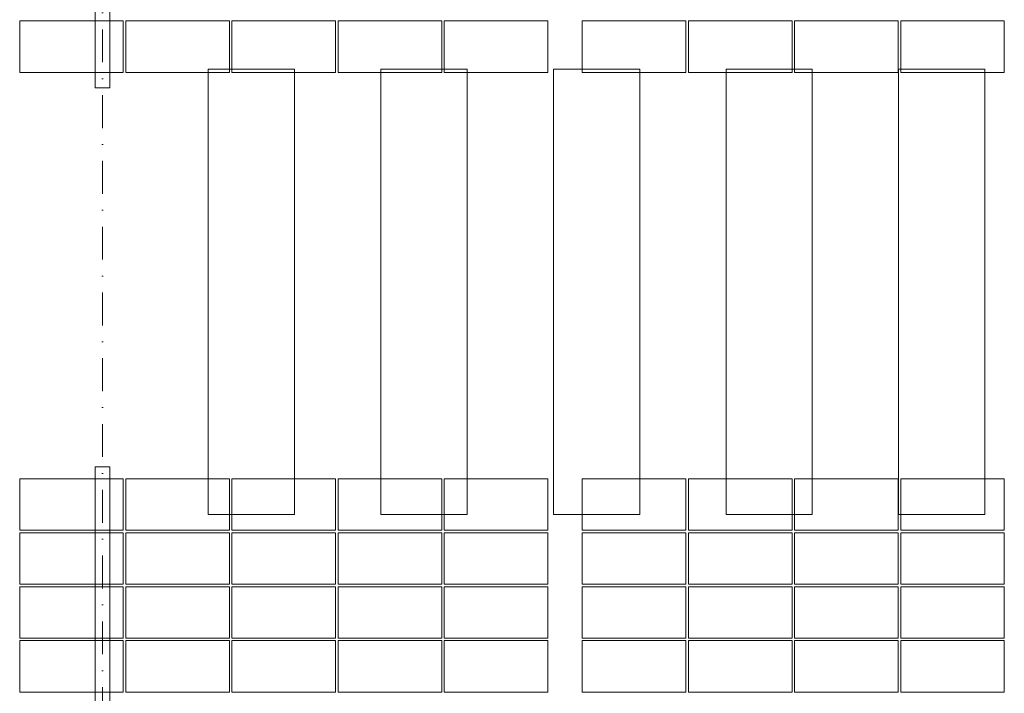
# Model space of a CAD drawing. Header units: millimetres. Extents: x -15830 to 4680139, y -28864 to 2281735.
# Tile 455 of 577: x 315519 to 326929, y 246963 to 254768. Entities that reach past the tile are written whole.
import ezdxf

# ---------------------------------------------------------------- set-up
doc = ezdxf.new("R2010")
doc.units = ezdxf.units.MM
doc.linetypes.add('CENTERX2', pattern=[101.6, 63.5, -12.7, 12.7, -12.7])
doc.linetypes.add('DASHDOT', pattern=[25.4, 12.7, -6.35, 0, -6.35])
for name, color, linetype, lineweight in [('A99_FVE', 30, 'Continuous', 5), ('A99_S_kce-demolice', 30, 'Continuous', 20), ('A99_S_osy', 1, 'CENTERX2', 5)]:
    doc.layers.add(name, color=color, linetype=linetype, lineweight=lineweight)

msp = doc.modelspace()

# ---------------------------------------------------------------- linework, layer by layer
at = {"layer": 'A99_FVE', "linetype": 'Continuous', "lineweight": 15, "ltscale": 2}
for points in [[(316393.95, 257993.252), (316563.95, 257993.252), (316563.95, 253978.252), (316393.95, 253978.252)], [(316393.95, 249588.252), (316563.95, 249588.252), (316563.95, 243823.252), (316393.95, 243823.252)]]:
    msp.add_lwpolyline(points, close=True, dxfattribs=at)
at = {"layer": 'A99_FVE', "lineweight": 5, "ltscale": 2}
for points in [[(316718.95, 254158.252), (316718.95, 254753.252), (315518.95, 254753.252), (315518.95, 254158.252)], [(317948.95, 254158.252), (317948.95, 254753.252), (316748.95, 254753.252), (316748.95, 254158.252)], [(319178.95, 254158.252), (319178.95, 254753.252), (317978.95, 254753.252), (317978.95, 254158.252)], [(320408.95, 254158.252), (320408.95, 254753.252), (319208.95, 254753.252), (319208.95, 254158.252)], [(321638.95, 254158.252), (321638.95, 254753.252), (320438.95, 254753.252), (320438.95, 254158.252)], [(323238.95, 254158.252), (323238.95, 254753.252), (322038.95, 254753.252), (322038.95, 254158.252)], [(324468.95, 254158.252), (324468.95, 254753.252), (323268.95, 254753.252), (323268.95, 254158.252)], [(325698.95, 254158.252), (325698.95, 254753.252), (324498.95, 254753.252), (324498.95, 254158.252)], [(326928.95, 254158.252), (326928.95, 254753.252), (325728.95, 254753.252), (325728.95, 254158.252)], [(316718.95, 249448.252), (316718.95, 248853.252), (315518.95, 248853.252), (315518.95, 249448.252)], [(317948.95, 249448.252), (317948.95, 248853.252), (316748.95, 248853.252), (316748.95, 249448.252)], [(319178.95, 249448.252), (319178.95, 248853.252), (317978.95, 248853.252), (317978.95, 249448.252)], [(320408.95, 249448.252), (320408.95, 248853.252), (319208.95, 248853.252), (319208.95, 249448.252)], [(321638.95, 249448.252), (321638.95, 248853.252), (320438.95, 248853.252), (320438.95, 249448.252)], [(323238.95, 249448.252), (323238.95, 248853.252), (322038.95, 248853.252), (322038.95, 249448.252)], [(324468.95, 249448.252), (324468.95, 248853.252), (323268.95, 248853.252), (323268.95, 249448.252)], [(325698.95, 249448.252), (325698.95, 248853.252), (324498.95, 248853.252), (324498.95, 249448.252)], [(326928.95, 249448.252), (326928.95, 248853.252), (325728.95, 248853.252), (325728.95, 249448.252)], [(316718.95, 248228.252), (316718.95, 248823.252), (315518.95, 248823.252), (315518.95, 248228.252)], [(317948.95, 248228.252), (317948.95, 248823.252), (316748.95, 248823.252), (316748.95, 248228.252)], [(319178.95, 248228.252), (319178.95, 248823.252), (317978.95, 248823.252), (317978.95, 248228.252)], [(320408.95, 248228.252), (320408.95, 248823.252), (319208.95, 248823.252), (319208.95, 248228.252)], [(321638.95, 248228.252), (321638.95, 248823.252), (320438.95, 248823.252), (320438.95, 248228.252)], [(323238.95, 248228.252), (323238.95, 248823.252), (322038.95, 248823.252), (322038.95, 248228.252)], [(324468.95, 248228.252), (324468.95, 248823.252), (323268.95, 248823.252), (323268.95, 248228.252)], [(325698.95, 248228.252), (325698.95, 248823.252), (324498.95, 248823.252), (324498.95, 248228.252)], [(326928.95, 248228.252), (326928.95, 248823.252), (325728.95, 248823.252), (325728.95, 248228.252)], [(316718.95, 247603.252), (316718.95, 248198.252), (315518.95, 248198.252), (315518.95, 247603.252)], [(317948.95, 247603.252), (317948.95, 248198.252), (316748.95, 248198.252), (316748.95, 247603.252)], [(319178.95, 247603.252), (319178.95, 248198.252), (317978.95, 248198.252), (317978.95, 247603.252)], [(320408.95, 247603.252), (320408.95, 248198.252), (319208.95, 248198.252), (319208.95, 247603.252)], [(321638.95, 247603.252), (321638.95, 248198.252), (320438.95, 248198.252), (320438.95, 247603.252)], [(323238.95, 247603.252), (323238.95, 248198.252), (322038.95, 248198.252), (322038.95, 247603.252)], [(324468.95, 247603.252), (324468.95, 248198.252), (323268.95, 248198.252), (323268.95, 247603.252)], [(325698.95, 247603.252), (325698.95, 248198.252), (324498.95, 248198.252), (324498.95, 247603.252)], [(326928.95, 247603.252), (326928.95, 248198.252), (325728.95, 248198.252), (325728.95, 247603.252)], [(316718.95, 246978.252), (316718.95, 247573.252), (315518.95, 247573.252), (315518.95, 246978.252)], [(317948.95, 246978.252), (317948.95, 247573.252), (316748.95, 247573.252), (316748.95, 246978.252)], [(319178.95, 246978.252), (319178.95, 247573.252), (317978.95, 247573.252), (317978.95, 246978.252)], [(320408.95, 246978.252), (320408.95, 247573.252), (319208.95, 247573.252), (319208.95, 246978.252)], [(321638.95, 246978.252), (321638.95, 247573.252), (320438.95, 247573.252), (320438.95, 246978.252)], [(323238.95, 246978.252), (323238.95, 247573.252), (322038.95, 247573.252), (322038.95, 246978.252)], [(324468.95, 246978.252), (324468.95, 247573.252), (323268.95, 247573.252), (323268.95, 246978.252)], [(325698.95, 246978.252), (325698.95, 247573.252), (324498.95, 247573.252), (324498.95, 246978.252)], [(326928.95, 246978.252), (326928.95, 247573.252), (325728.95, 247573.252), (325728.95, 246978.252)]]:
    msp.add_lwpolyline(points, close=True, dxfattribs=at)
at = {"layer": 'A99_S_kce-demolice', "linetype": 'Continuous', "lineweight": 9}
for points in [[(317703.95, 254193.252), (318703.95, 254193.252), (318703.95, 249033.252), (317703.95, 249033.252)], [(319703.95, 254193.252), (320703.95, 254193.252), (320703.95, 249033.252), (319703.95, 249033.252)], [(321703.95, 254193.252), (322703.95, 254193.252), (322703.95, 249033.252), (321703.95, 249033.252)], [(323703.95, 254193.252), (324703.95, 254193.252), (324703.95, 249033.252), (323703.95, 249033.252)], [(325703.95, 254193.252), (326703.95, 254193.252), (326703.95, 249033.252), (325703.95, 249033.252)]]:
    msp.add_lwpolyline(points, close=True, dxfattribs=at)
at = {"layer": 'A99_S_osy', "linetype": 'DASHDOT', "lineweight": 5, "ltscale": 30}
msp.add_lwpolyline([(316478.95, 344583.252), (316478.95, 241173.252)], dxfattribs=at)

doc.saveas('drawing.dxf')
